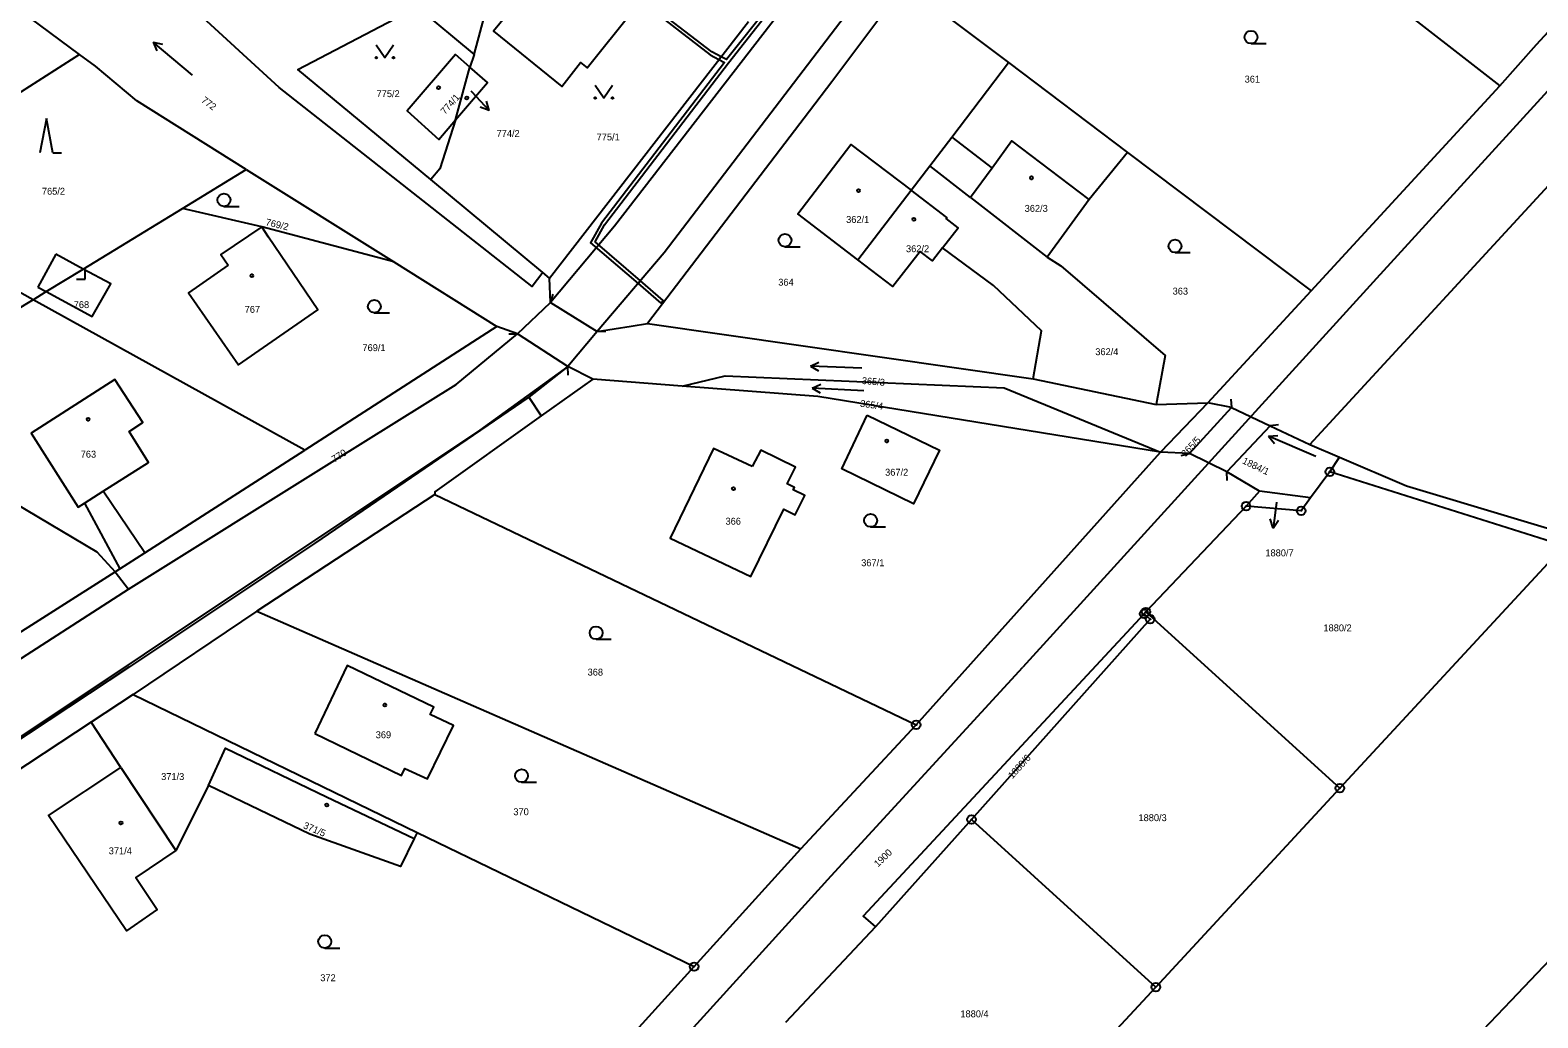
# Model space of a CAD drawing. Extents: x -587171 to -555306, y -1167727 to -1074732.
# Drawn here: x -560676.7 to -560501.5, y -1078288.7 to -1078173.9 of the extents above; entities that cross this region are included whole.
import ezdxf

# ---------------------------------------------------------------- set-up
doc = ezdxf.new("R2010")
doc.units = 0
for name, color, linetype in [('Hranice parcel', 7, 'Continuous'), ('Parcelní čísla', 7, 'Continuous'), ('Pop  PČ popisy', 7, 'Continuous'), ('Poz předměty', 7, 'Continuous'), ('Vnitřní kresba', 7, 'Continuous'), ('Věcná břemena k části', 7, 'Continuous'), ('Značky bodu BP', 7, 'Continuous'), ('Značky budov', 7, 'Continuous'), ('Značky kultur', 7, 'Continuous')]:
    doc.layers.add(name, color=color, linetype=linetype)

msp = doc.modelspace()

# ---------------------------------------------------------------- linework, layer by layer
at = {"layer": 'Hranice parcel'}
for p, q in [((-560527.96, -1078222.1), (-560458.86, -1078146.99)), ((-560625.08, -1078176.75), (-560618.86, -1078153.49)), ((-560670.98, -1078176.74), (-560693.82, -1078159.78)), ((-560531.4, -1078160.52), (-560505.88, -1078180.39)), ((-560616.33, -1078202.74), (-560593.21, -1078172.91)), ((-560670.98, -1078176.74), (-560682.66, -1078184.21)), ((-560625.08, -1078176.75), (-560625.59, -1078178.23)), ((-560562.98, -1078177.7), (-560549.15, -1078188.13)), ((-560627.26, -1078184.35), (-560625.59, -1078178.23)), ((-560527.8, -1078204.24), (-560505.88, -1078180.39)), ((-560549.15, -1078188.13), (-560553.61, -1078193.6)), ((-560549.15, -1078188.13), (-560527.8, -1078204.24)), ((-560564.89, -1078189.96), (-560567.41, -1078193.37)), ((-560659.01, -1078194.64), (-560651.59, -1078190.11)), ((-560651.59, -1078190.11), (-560634.45, -1078200.85)), ((-560617.1, -1078202.1), (-560630.14, -1078191.29)), ((-560580.49, -1078200.62), (-560574.32, -1078192.53)), ((-560567.41, -1078193.37), (-560558.5, -1078200.3)), ((-560676.37, -1078205.25), (-560697.37, -1078193.62)), ((-560670.54, -1078201.69), (-560659.01, -1078194.64)), ((-560553.61, -1078193.6), (-560558.5, -1078200.3)), ((-560674.83, -1078204.31), (-560670.54, -1078201.69)), ((-560634.45, -1078200.85), (-560622.47, -1078208.37)), ((-560616.33, -1078202.74), (-560617.1, -1078202.1)), ((-560676.37, -1078205.25), (-560697.03, -1078217.88)), ((-560676.37, -1078205.25), (-560674.83, -1078204.31)), ((-560644.78, -1078222.75), (-560676.37, -1078205.25)), ((-560539.8, -1078217.23), (-560527.8, -1078204.24)), ((-560622.47, -1078208.37), (-560644.78, -1078222.75)), ((-560620.07, -1078209.21), (-560622.47, -1078208.37)), ((-560610.79, -1078208.96), (-560614.19, -1078213.01)), ((-560604.94, -1078208.02), (-560560.11, -1078214.45)), ((-560611.31, -1078214.5), (-560614.19, -1078213.01)), ((-560600.9, -1078215.29), (-560611.31, -1078214.5)), ((-560560.11, -1078214.45), (-560545.84, -1078217.44)), ((-560545.84, -1078217.44), (-560539.8, -1078217.23)), ((-560539.8, -1078217.23), (-560545.34, -1078222.99)), ((-560541.95, -1078223.14), (-560537.08, -1078217.8)), ((-560537.08, -1078217.8), (-560539.8, -1078217.23)), ((-560537.08, -1078217.8), (-560532.58, -1078219.91)), ((-560532.58, -1078219.91), (-560527.96, -1078222.1)), ((-560663.37, -1078234.66), (-560644.78, -1078222.75)), ((-560573.72, -1078254.67), (-560545.34, -1078222.99)), ((-560541.95, -1078223.14), (-560545.34, -1078222.99)), ((-560537.63, -1078225.25), (-560541.95, -1078223.14)), ((-560527.96, -1078222.1), (-560524.51, -1078223.57)), ((-560525.64, -1078225.25), (-560524.51, -1078223.57)), ((-560533.8, -1078227.5), (-560537.63, -1078225.25)), ((-560525.64, -1078225.25), (-560527.87, -1078228.3)), ((-560629.67, -1078227.88), (-560650.35, -1078241.47)), ((-560629.67, -1078227.88), (-560573.72, -1078254.67)), ((-560533.8, -1078227.5), (-560535.38, -1078229.26)), ((-560527.87, -1078228.3), (-560533.8, -1078227.5)), ((-560535.38, -1078229.26), (-560547.01, -1078241.55)), ((-560666.3, -1078236.54), (-560663.37, -1078234.66)), ((-560524.49, -1078262.04), (-560499.78, -1078235.36)), ((-560666.81, -1078236.87), (-560666.3, -1078236.54)), ((-560666.81, -1078236.87), (-560665.29, -1078238.89)), ((-560682.38, -1078249.9), (-560665.29, -1078238.89)), ((-560650.35, -1078241.47), (-560664.75, -1078251.14)), ((-560650.35, -1078241.47), (-560587.14, -1078269.06)), ((-560547.01, -1078241.55), (-560547.22, -1078241.77)), ((-560547.01, -1078241.55), (-560524.49, -1078262.04)), ((-560664.75, -1078251.14), (-560669.63, -1078254.36)), ((-560664.75, -1078251.14), (-560631.72, -1078267.16)), ((-560669.63, -1078254.36), (-560699.58, -1078274.12)), ((-560666.15, -1078259.62), (-560669.63, -1078254.36)), ((-560587.14, -1078269.06), (-560573.72, -1078254.67)), ((-560666.15, -1078259.62), (-560659.76, -1078269.27)), ((-560655.99, -1078261.72), (-560659.76, -1078269.27)), ((-560545.87, -1078285.14), (-560524.49, -1078262.04)), ((-560631.72, -1078267.16), (-560632.08, -1078267.89)), ((-560631.72, -1078267.16), (-560599.53, -1078282.77)), ((-560567.28, -1078265.66), (-560578.44, -1078278.16)), ((-560567.28, -1078265.66), (-560545.87, -1078285.14)), ((-560599.53, -1078282.77), (-560587.14, -1078269.06)), ((-560578.44, -1078278.16), (-560588.9, -1078289.27)), ((-560625.76, -1078311.56), (-560599.53, -1078282.77)), ((-560567.62, -1078308.63), (-560545.87, -1078285.14))]:
    msp.add_line(p, q, dxfattribs=at)
for points in [[(-560364.68, -1077894.4), (-560366.71, -1077894.44), (-560368.49, -1077895.33), (-560369.63, -1077896.38), (-560417.05, -1077958.08), (-560457.78, -1078010.82), (-560494.61, -1078058.79), (-560557.78, -1078140.57), (-560603.03, -1078199.81), (-560610.79, -1078208.96)], [(-560505.88, -1078180.39), (-560501.6, -1078175.58), (-560485.1, -1078157.71)], [(-560613.51, -1078163.27), (-560614.82, -1078164.88), (-560615.09, -1078164.64), (-560622.85, -1078174.04), (-560614.89, -1078180.47), (-560612.72, -1078177.67), (-560611.95, -1078178.29), (-560606.67, -1078171.69), (-560608.17, -1078170.44), (-560606.75, -1078168.87), (-560613.51, -1078163.27)], [(-560575.04, -1078168.59), (-560583.51, -1078179.92), (-560586.12, -1078183.34), (-560604.94, -1078208.02)], [(-560575.04, -1078168.59), (-560574.94, -1078168.68), (-560562.98, -1078177.7)], [(-560617.1, -1078202.1), (-560618.35, -1078203.71), (-560647.77, -1078180.58), (-560658.01, -1078171.17)], [(-560630.14, -1078191.29), (-560645.58, -1078178.48), (-560631.73, -1078171.26), (-560625.08, -1078176.75)], [(-560651.59, -1078190.11), (-560664.3, -1078182.13), (-560669.11, -1078178.12), (-560670.98, -1078176.74)], [(-560625.59, -1078178.23), (-560627.28, -1078176.77), (-560632.89, -1078183.29), (-560629.2, -1078186.63), (-560627.26, -1078184.35)], [(-560574.32, -1078192.53), (-560572.14, -1078189.69), (-560569.56, -1078186.35), (-560562.98, -1078177.7)], [(-560627.26, -1078184.35), (-560623.55, -1078179.99), (-560625.59, -1078178.23)], [(-560627.26, -1078184.35), (-560629.07, -1078190.05), (-560630.14, -1078191.29)], [(-560580.49, -1078200.62), (-560587.46, -1078195.28), (-560581.32, -1078187.23), (-560574.32, -1078192.53)], [(-560553.61, -1078193.6), (-560562.62, -1078186.79), (-560564.89, -1078189.96)], [(-560570.65, -1078199.23), (-560568.85, -1078196.9), (-560570.24, -1078195.81), (-560570.15, -1078195.69), (-560574.32, -1078192.53)], [(-560634.45, -1078200.85), (-560649.79, -1078196.79), (-560659.01, -1078194.64)], [(-560653.68, -1078201.24), (-560658.3, -1078204.45), (-560652.47, -1078212.84), (-560643.27, -1078206.44), (-560648.99, -1078197.98), (-560649.79, -1078196.79), (-560654.54, -1078200.01), (-560653.68, -1078201.24)], [(-560570.65, -1078199.23), (-560571.84, -1078200.75), (-560573.24, -1078199.66), (-560576.42, -1078203.73), (-560580.49, -1078200.62)], [(-560560.11, -1078214.45), (-560559.15, -1078208.88), (-560564.72, -1078203.61), (-560570.65, -1078199.23)], [(-560558.5, -1078200.3), (-560556.92, -1078201.33), (-560544.78, -1078211.74), (-560545.84, -1078217.44)], [(-560674.83, -1078204.31), (-560669.5, -1078207.2), (-560667.33, -1078203.41), (-560670.54, -1078201.69)], [(-560620.07, -1078209.21), (-560616.23, -1078205.58), (-560616.33, -1078202.74)], [(-560665.29, -1078238.89), (-560641.31, -1078223.92), (-560627.17, -1078215.1), (-560620.07, -1078209.21)], [(-560610.79, -1078208.96), (-560606.86, -1078208.33), (-560604.94, -1078208.02)], [(-560614.19, -1078213.01), (-560624.44, -1078220.41), (-560633.62, -1078226.53), (-560693.33, -1078266.36), (-560745.67, -1078300.51), (-560764.56, -1078312.94), (-560776.56, -1078320.84), (-560789.02, -1078328.98), (-560788.94, -1078329.13)], [(-560614.19, -1078213.01), (-560618.74, -1078216.59), (-560643.65, -1078233.58), (-560665.15, -1078247.94), (-560691.05, -1078265.01), (-560721.21, -1078284.77), (-560745.49, -1078300.66), (-560767.21, -1078314.92), (-560788.94, -1078329.13)], [(-560663.37, -1078234.66), (-560668.21, -1078227.51), (-560662.96, -1078224.19), (-560665.18, -1078220.58), (-560663.61, -1078219.54), (-560666.85, -1078214.51), (-560676.59, -1078220.77), (-560671.14, -1078229.36), (-560670.4, -1078228.89), (-560666.3, -1078236.54)], [(-560611.31, -1078214.5), (-560617.29, -1078218.76), (-560629.67, -1078227.59), (-560629.67, -1078227.88)], [(-560600.9, -1078215.29), (-560595.91, -1078214.12), (-560563.51, -1078215.51), (-560545.34, -1078222.99)], [(-560545.34, -1078222.99), (-560585.16, -1078216.49), (-560600.9, -1078215.29)], [(-560579.4, -1078218.68), (-560571.01, -1078222.73), (-560574.02, -1078228.96), (-560582.37, -1078224.92), (-560579.4, -1078218.68)], [(-560592.78, -1078224.63), (-560597.26, -1078222.53), (-560602.33, -1078232.96), (-560592.92, -1078237.44), (-560589.1, -1078229.6), (-560587.79, -1078230.24), (-560586.66, -1078228.01), (-560588.01, -1078227.35), (-560587.88, -1078227.08), (-560588.72, -1078226.66), (-560587.76, -1078224.72), (-560591.78, -1078222.73), (-560592.78, -1078224.63)], [(-560686.84, -1078223.94), (-560668.95, -1078234.57), (-560666.81, -1078236.87)], [(-560524.51, -1078223.57), (-560516.72, -1078226.89), (-560455.7, -1078245.21), (-560408.2, -1078265.52)], [(-560499.78, -1078235.36), (-560498.4, -1078233.86), (-560525.64, -1078225.25)], [(-560527.87, -1078228.3), (-560528.96, -1078229.78), (-560535.38, -1078229.26)], [(-560547.22, -1078241.77), (-560579.89, -1078276.9), (-560578.44, -1078278.16)], [(-560547.22, -1078241.77), (-560546.52, -1078242.39), (-560567.28, -1078265.66)], [(-560555.08, -1078341.14), (-560546.25, -1078330.36), (-560518.4, -1078301.18), (-560504.57, -1078286.69), (-560489.41, -1078270.8), (-560465.84, -1078246.11)], [(-560643.61, -1078255.69), (-560633.56, -1078260.57), (-560633.17, -1078259.74), (-560630.52, -1078260.96), (-560627.49, -1078254.73), (-560630.2, -1078253.48), (-560629.79, -1078252.62), (-560639.85, -1078247.77), (-560643.61, -1078255.69)], [(-560655.99, -1078261.72), (-560653.98, -1078257.38), (-560642.25, -1078263.05), (-560632.08, -1078267.89)], [(-560659.76, -1078269.27), (-560664.41, -1078272.4), (-560661.93, -1078276.11), (-560665.51, -1078278.59), (-560674.59, -1078265.21), (-560666.15, -1078259.62)], [(-560632.08, -1078267.89), (-560633.64, -1078271.12), (-560644.18, -1078267.38), (-560655.99, -1078261.72)]]:
    msp.add_lwpolyline(points, dxfattribs=at)
at = {"layer": 'Pop  PČ popisy'}
for p, q in [((-560625.5, -1078180.97), (-560625.41, -1078181.07)), ((-560625.41, -1078181.07), (-560623.36, -1078183.27)), ((-560623.36, -1078183.27), (-560624.41, -1078182.87)), ((-560623.36, -1078183.27), (-560623.68, -1078182.19)), ((-560531.84, -1078228.81), (-560532.21, -1078231.79)), ((-560531.84, -1078228.78), (-560531.84, -1078228.81)), ((-560532.21, -1078231.79), (-560532.58, -1078230.73)), ((-560532.21, -1078231.79), (-560531.59, -1078230.86))]:
    msp.add_line(p, q, dxfattribs=at)
at = {"layer": 'Poz předměty'}
for p, q in [((-560471.88, -1078149.83), (-560520.23, -1078202.79)), ((-560520.23, -1078202.79), (-560561.34, -1078247.97)), ((-560583.59, -1078272.23), (-560561.34, -1078247.97)), ((-560637.46, -1078331.41), (-560583.59, -1078272.23))]:
    msp.add_line(p, q, dxfattribs=at)
at = {"layer": 'Vnitřní kresba'}
for p, q in [((-560562.6, -1078136.93), (-560608.77, -1078196.7)), ((-560569.56, -1078186.35), (-560564.89, -1078189.96)), ((-560567.41, -1078193.37), (-560572.14, -1078189.69)), ((-560608.77, -1078196.7), (-560616.23, -1078205.58)), ((-560673.73, -1078199.97), (-560675.8, -1078203.79)), ((-560670.54, -1078201.69), (-560673.73, -1078199.97)), ((-560675.8, -1078203.79), (-560674.83, -1078204.31)), ((-560615.95, -1078204.62), (-560616.23, -1078205.58)), ((-560616.23, -1078205.58), (-560610.79, -1078208.96)), ((-560621.07, -1078209.23), (-560620.07, -1078209.21)), ((-560614.19, -1078213.01), (-560620.07, -1078209.21)), ((-560609.79, -1078208.94), (-560610.79, -1078208.96)), ((-560614.17, -1078214.01), (-560614.19, -1078213.01)), ((-560618.74, -1078216.59), (-560617.29, -1078218.76)), ((-560537.15, -1078216.8), (-560537.08, -1078217.8)), ((-560531.59, -1078219.79), (-560532.58, -1078219.91)), ((-560532.58, -1078219.91), (-560537.63, -1078225.25)), ((-560542.93, -1078223.35), (-560541.95, -1078223.14)), ((-560537.58, -1078226.25), (-560537.63, -1078225.25)), ((-560670.4, -1078228.89), (-560668.21, -1078227.51)), ((-560685.21, -1078248.55), (-560666.81, -1078236.87))]:
    msp.add_line(p, q, dxfattribs=at)
at = {"layer": 'Věcná břemena k části'}
for points in [[(-560597.68, -1078176.78), (-560596.64, -1078177.33), (-560596.39, -1078177.01), (-560597.46, -1078176.45), (-560605.56, -1078170.19), (-560607.64, -1078170.88), (-560607.28, -1078171.18), (-560605.63, -1078170.63)], [(-560603.38, -1078205.64), (-560603.12, -1078205.33), (-560605.78, -1078203.05), (-560606.04, -1078203.36)]]:
    msp.add_lwpolyline(points, close=True, dxfattribs=at)
msp.add_lwpolyline([(-560590.71, -1078170.97), (-560595.75, -1078177.35), (-560596.39, -1078177.01), (-560596.64, -1078177.33), (-560596, -1078177.67), (-560610.3, -1078196.35), (-560611.56, -1078198.63), (-560606.04, -1078203.36), (-560605.78, -1078203.05), (-560611.05, -1078198.54), (-560609.96, -1078196.57), (-560595.54, -1078177.72), (-560590.37, -1078171.19)], dxfattribs=at)
at = {"layer": 'Značky bodu BP'}
for centre, radius in [((-560525.64, -1078225.25), 0.5), ((-560525.64, -1078225.25), 0.0303), ((-560535.38, -1078229.26), 0.5), ((-560535.38, -1078229.26), 0.0303), ((-560528.96, -1078229.78), 0.5), ((-560528.96, -1078229.78), 0.0303), ((-560547.22, -1078241.77), 0.5), ((-560547.01, -1078241.55), 0.5), ((-560547.22, -1078241.77), 0.0303), ((-560547.01, -1078241.55), 0.0303), ((-560546.52, -1078242.39), 0.5), ((-560546.52, -1078242.39), 0.0303), ((-560573.72, -1078254.67), 0.5), ((-560573.72, -1078254.67), 0.0303), ((-560524.49, -1078262.04), 0.5), ((-560524.49, -1078262.04), 0.0303), ((-560567.28, -1078265.66), 0.5), ((-560567.28, -1078265.66), 0.0303), ((-560599.53, -1078282.77), 0.5), ((-560599.53, -1078282.77), 0.0303), ((-560545.87, -1078285.14), 0.5), ((-560545.87, -1078285.14), 0.0303)]:
    msp.add_circle(centre, radius, dxfattribs=at)
at = {"layer": 'Značky budov'}
for centre in [(-560629.24, -1078180.61), (-560625.95, -1078181.81), (-560560.31, -1078191.09), (-560580.43, -1078192.57), (-560573.99, -1078195.91), (-560650.95, -1078202.47), (-560669.96, -1078219.14), (-560577.12, -1078221.66), (-560594.96, -1078227.22), (-560635.49, -1078252.37), (-560642.23, -1078263.99), (-560666.15, -1078266.06)]:
    msp.add_circle(centre, 0.175, dxfattribs=at)
at = {"layer": 'Značky kultur'}
for p, q in [((-560657.82, -1078179.17), (-560662.42, -1078175.31)), ((-560662.42, -1078175.31), (-560661.99, -1078176.33)), ((-560662.42, -1078175.31), (-560661.34, -1078175.56)), ((-560534.8, -1078175.49), (-560533.05, -1078175.49)), ((-560674.82, -1078184.19), (-560675.57, -1078188.19)), ((-560674.07, -1078188.19), (-560674.82, -1078184.19)), ((-560674.07, -1078188.19), (-560673.07, -1078188.19)), ((-560654.18, -1078194.41), (-560652.43, -1078194.41)), ((-560588.97, -1078199.1), (-560587.22, -1078199.1)), ((-560543.63, -1078199.77), (-560541.88, -1078199.77)), ((-560670.33, -1078202.88), (-560670.33, -1078201.88)), ((-560671.33, -1078202.88), (-560670.33, -1078202.88)), ((-560636.7, -1078206.78), (-560634.95, -1078206.78)), ((-560586.02, -1078212.99), (-560585.02, -1078212.52)), ((-560580.02, -1078213.2), (-560586.02, -1078212.99)), ((-560586.02, -1078212.99), (-560585.06, -1078213.52)), ((-560585.81, -1078215.53), (-560584.81, -1078215.08)), ((-560579.82, -1078215.85), (-560585.81, -1078215.53)), ((-560585.81, -1078215.53), (-560584.86, -1078216.08)), ((-560532.77, -1078221.11), (-560531.68, -1078221.03)), ((-560527.25, -1078223.46), (-560532.77, -1078221.11)), ((-560532.77, -1078221.11), (-560532.07, -1078221.96)), ((-560579.02, -1078231.66), (-560577.27, -1078231.66)), ((-560610.92, -1078244.72), (-560609.17, -1078244.72)), ((-560619.59, -1078261.33), (-560617.84, -1078261.33)), ((-560642.46, -1078280.61), (-560640.71, -1078280.61))]:
    msp.add_line(p, q, dxfattribs=at)
for points in [[(-560636.47, -1078175.62), (-560635.47, -1078177.12), (-560634.47, -1078175.62)], [(-560611.02, -1078180.31), (-560610.02, -1078181.81), (-560609.02, -1078180.31)]]:
    msp.add_lwpolyline(points, dxfattribs=at)
for centre, radius in [((-560534.8, -1078174.74), 0.75), ((-560636.47, -1078177.12), 0.1), ((-560634.47, -1078177.12), 0.1), ((-560611.02, -1078181.81), 0.1), ((-560609.02, -1078181.81), 0.1), ((-560654.18, -1078193.66), 0.75), ((-560588.97, -1078198.35), 0.75), ((-560543.63, -1078199.02), 0.75), ((-560636.7, -1078206.03), 0.75), ((-560579.02, -1078230.91), 0.75), ((-560610.92, -1078243.97), 0.75), ((-560619.59, -1078260.58), 0.75), ((-560642.46, -1078279.86), 0.75)]:
    msp.add_circle(centre, radius, dxfattribs=at)

# ---------------------------------------------------------------- texts
at = {"layer": 'Parcelní čísla'}
for s, p in [('361', (-560535.54, -1078180.02)), ('775/2', (-560636.44, -1078181.71)), ('774/2', (-560622.49, -1078186.34)), ('775/1', (-560610.86, -1078186.74)), ('765/2', (-560675.34, -1078193.05)), ('362/3', (-560561.11, -1078195.04)), ('362/1', (-560581.86, -1078196.33)), ('362/2', (-560574.9, -1078199.73)), ('364', (-560589.75, -1078203.62)), ('363', (-560543.91, -1078204.66)), ('768', (-560671.64, -1078206.23)), ('767', (-560651.77, -1078206.78)), ('769/1', (-560638.08, -1078211.23)), ('362/4', (-560552.9, -1078211.7)), ('763', (-560670.83, -1078223.61)), ('367/2', (-560577.33, -1078225.71)), ('366', (-560595.88, -1078231.4)), ('367/1', (-560580.11, -1078236.23)), ('1880/7', (-560533.13, -1078235.08)), ('1880/2', (-560526.38, -1078243.8)), ('368', (-560611.91, -1078248.94)), ('369', (-560636.54, -1078256.22)), ('371/3', (-560661.48, -1078261.08)), ('370', (-560620.54, -1078265.17)), ('1880/3', (-560547.88, -1078265.86)), ('371/4', (-560667.57, -1078269.71)), ('372', (-560642.98, -1078284.46)), ('1880/4', (-560568.58, -1078288.66))]:
    msp.add_text(s, height=0.803, dxfattribs=at).set_placement(p)
for s, rotation, p in [('772', 323, (-560656.88, -1078182.22)), ('774/1', 49, (-560628.47, -1078183.79)), ('769/2', 347, (-560649.39, -1078196.6)), ('365/3', 355, (-560580.07, -1078215.04)), ('365/4', 352, (-560580.28, -1078217.68)), ('365/5', 47, (-560542.41, -1078223.58)), ('770', 33, (-560641.34, -1078224.21)), ('1884/1', 334, (-560535.88, -1078224.24)), ('1880/6', 48, (-560562.53, -1078261)), ('371/5', 337, (-560645.04, -1078266.65)), ('1900', 44, (-560578.16, -1078271.25))]:
    msp.add_text(s, height=0.803, rotation=rotation, dxfattribs=at).set_placement(p)

doc.saveas('drawing.dxf')
